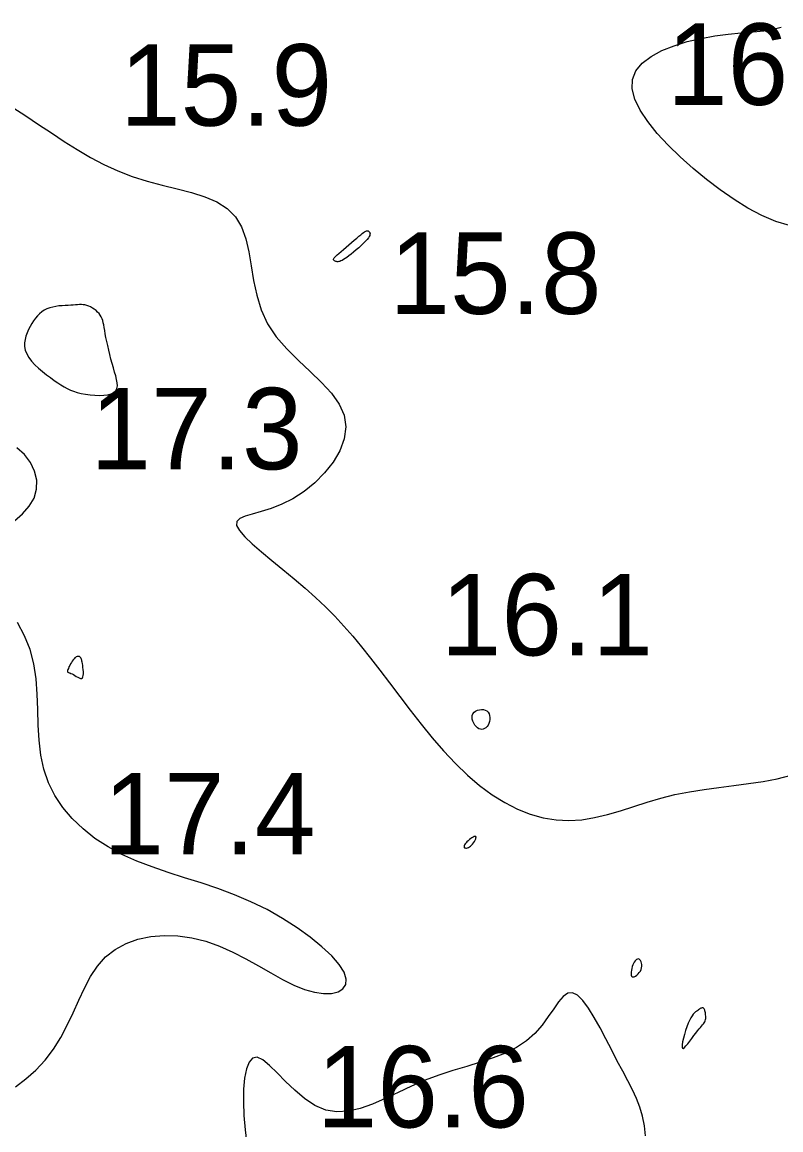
# Model space of a CAD drawing. Extents: x 3040093 to 3056816, y 408076 to 509144.
# Drawn here: x 3045179 to 3045225.6, y 433977.8 to 434045.8 of the extents above; entities that cross this region are included whole.
import ezdxf

# ---------------------------------------------------------------- set-up
doc = ezdxf.new("R2010")
doc.units = 0
doc.layers.add('V-CHAN-CONT-EL17', color=7, linetype='Continuous')
doc.layers.add('V-TOPO-SOUN-0610', color=7, linetype='Continuous')

msp = doc.modelspace()

# ---------------------------------------------------------------- linework, layer by layer
at = {"layer": 'V-CHAN-CONT-EL17'}
for points in [[(3045226.099, 434033.27), (3045225.265, 434033.529), (3045224.417, 434033.89), (3045223.562, 434034.339), (3045222.706, 434034.866), (3045221.855, 434035.456), (3045221.017, 434036.097), (3045220.197, 434036.777), (3045219.406, 434037.483), (3045218.662, 434038.204), (3045217.989, 434038.929), (3045217.409, 434039.648), (3045216.945, 434040.35), (3045216.618, 434041.023), (3045216.453, 434041.658), (3045216.471, 434042.243), (3045216.686, 434042.77), (3045217.079, 434043.238), (3045217.62, 434043.649), (3045218.279, 434044.005), (3045219.029, 434044.307), (3045219.84, 434044.557), (3045220.684, 434044.757), (3045221.531, 434044.909), (3045222.355, 434045.016), (3045223.139, 434045.093), (3045223.87, 434045.157), (3045224.533, 434045.226), (3045225.115, 434045.316), (3045225.602, 434045.444)], [(3045178.466, 434040.507), (3045179.256, 434039.998), (3045180.041, 434039.476), (3045180.824, 434038.952), (3045181.611, 434038.434), (3045182.407, 434037.932), (3045183.217, 434037.456), (3045184.047, 434037.016), (3045184.901, 434036.621), (3045185.785, 434036.281), (3045186.699, 434036), (3045187.624, 434035.759), (3045188.539, 434035.534), (3045189.418, 434035.302), (3045190.24, 434035.038), (3045190.981, 434034.718), (3045191.617, 434034.319), (3045192.126, 434033.815), (3045192.493, 434033.193), (3045192.749, 434032.466), (3045192.931, 434031.659), (3045193.078, 434030.795), (3045193.228, 434029.898), (3045193.42, 434028.993), (3045193.693, 434028.101), (3045194.085, 434027.248), (3045194.621, 434026.451), (3045195.267, 434025.704), (3045195.975, 434024.995), (3045196.699, 434024.314), (3045197.389, 434023.648), (3045197.999, 434022.986), (3045198.481, 434022.315), (3045198.787, 434021.626), (3045198.882, 434020.909), (3045198.782, 434020.18), (3045198.515, 434019.454), (3045198.108, 434018.75), (3045197.589, 434018.085), (3045196.988, 434017.477), (3045196.33, 434016.943), (3045195.646, 434016.502), (3045194.962, 434016.163), (3045194.302, 434015.911), (3045193.69, 434015.72), (3045193.151, 434015.568), (3045192.707, 434015.43), (3045192.383, 434015.283), (3045192.202, 434015.102), (3045192.188, 434014.865), (3045192.356, 434014.553), (3045192.685, 434014.17), (3045193.146, 434013.729), (3045193.71, 434013.239), (3045194.346, 434012.712), (3045195.025, 434012.159), (3045195.718, 434011.59), (3045196.396, 434011.016), (3045197.034, 434010.444), (3045197.635, 434009.872), (3045198.209, 434009.29), (3045198.765, 434008.692), (3045199.311, 434008.071), (3045199.856, 434007.418), (3045200.409, 434006.726), (3045200.98, 434005.988), (3045201.575, 434005.201), (3045202.194, 434004.376), (3045202.837, 434003.529), (3045203.502, 434002.678), (3045204.186, 434001.837), (3045204.89, 434001.023), (3045205.611, 434000.252), (3045206.348, 433999.54), (3045207.099, 433998.902), (3045207.862, 433998.341), (3045208.635, 433997.86), (3045209.417, 433997.463), (3045210.203, 433997.151), (3045210.994, 433996.927), (3045211.785, 433996.794), (3045212.576, 433996.754), (3045213.364, 433996.807), (3045214.153, 433996.937), (3045214.946, 433997.127), (3045215.745, 433997.36), (3045216.555, 433997.616), (3045217.378, 433997.877), (3045218.219, 433998.127), (3045219.08, 433998.347), (3045219.964, 433998.524), (3045220.864, 433998.666), (3045221.773, 433998.787), (3045222.684, 433998.9), (3045223.59, 433999.018), (3045224.483, 433999.155), (3045225.356, 433999.324), (3045226.202, 433999.538)], [(3045178.563, 434015.144), (3045179.046, 434015.587), (3045179.462, 434016.052), (3045179.764, 434016.55), (3045179.917, 434017.086), (3045179.921, 434017.644), (3045179.79, 434018.201), (3045179.535, 434018.734), (3045179.167, 434019.221), (3045178.698, 434019.638)], [(3045178.629, 433980.418), (3045179.252, 433980.9), (3045179.862, 433981.444), (3045180.439, 433982.049), (3045180.96, 433982.714), (3045181.409, 433983.432), (3045181.8, 433984.187), (3045182.156, 433984.959), (3045182.498, 433985.728), (3045182.846, 433986.475), (3045183.224, 433987.179), (3045183.651, 433987.822), (3045184.151, 433988.382), (3045184.737, 433988.845), (3045185.404, 433989.207), (3045186.136, 433989.47), (3045186.92, 433989.635), (3045187.742, 433989.704), (3045188.589, 433989.677), (3045189.446, 433989.557), (3045190.301, 433989.344), (3045191.141, 433989.043), (3045191.962, 433988.675), (3045192.761, 433988.264), (3045193.536, 433987.832), (3045194.285, 433987.405), (3045195.005, 433987.006), (3045195.693, 433986.659), (3045196.348, 433986.388), (3045196.964, 433986.212), (3045197.526, 433986.131), (3045198.016, 433986.143), (3045198.418, 433986.242), (3045198.713, 433986.425), (3045198.883, 433986.689), (3045198.912, 433987.028), (3045198.781, 433987.44), (3045198.48, 433987.918), (3045198.021, 433988.448), (3045197.424, 433989.013), (3045196.71, 433989.595), (3045195.897, 433990.179), (3045195.005, 433990.748), (3045194.054, 433991.285), (3045193.064, 433991.773), (3045192.053, 433992.201), (3045191.031, 433992.579), (3045190.006, 433992.922), (3045188.988, 433993.248), (3045187.985, 433993.57), (3045187.006, 433993.905), (3045186.059, 433994.268), (3045185.153, 433994.676), (3045184.297, 433995.14), (3045183.499, 433995.662), (3045182.766, 433996.24), (3045182.106, 433996.872), (3045181.527, 433997.556), (3045181.037, 433998.29), (3045180.643, 433999.074), (3045180.353, 433999.904), (3045180.169, 434000.777), (3045180.067, 434001.685), (3045180.018, 434002.616), (3045179.992, 434003.56), (3045179.959, 434004.506), (3045179.889, 434005.444), (3045179.753, 434006.363), (3045179.521, 434007.251), (3045179.176, 434008.101), (3045178.746, 434008.909)], [(3045217.264, 433977.395), (3045217.207, 433978.019), (3045217.093, 433978.601), (3045216.927, 433979.155), (3045216.716, 433979.695), (3045216.467, 433980.235), (3045216.184, 433980.788), (3045215.875, 433981.368), (3045215.545, 433981.99), (3045215.2, 433982.658), (3045214.845, 433983.349), (3045214.486, 433984.031), (3045214.127, 433984.672), (3045213.773, 433985.241), (3045213.429, 433985.704), (3045213.1, 433986.031), (3045212.79, 433986.189), (3045212.502, 433986.157), (3045212.225, 433985.96), (3045211.943, 433985.631), (3045211.642, 433985.206), (3045211.308, 433984.718), (3045210.927, 433984.202), (3045210.484, 433983.694), (3045209.965, 433983.226), (3045209.36, 433982.827), (3045208.678, 433982.487), (3045207.933, 433982.191), (3045207.139, 433981.924), (3045206.309, 433981.668), (3045205.458, 433981.408), (3045204.599, 433981.128), (3045203.746, 433980.811), (3045202.911, 433980.451), (3045202.097, 433980.067), (3045201.303, 433979.692), (3045200.53, 433979.355), (3045199.778, 433979.085), (3045199.048, 433978.913), (3045198.34, 433978.869), (3045197.654, 433978.983), (3045196.992, 433979.271), (3045196.358, 433979.695), (3045195.758, 433980.205), (3045195.197, 433980.747), (3045194.68, 433981.272), (3045194.214, 433981.728), (3045193.803, 433982.062), (3045193.454, 433982.224), (3045193.169, 433982.175), (3045192.948, 433981.929), (3045192.784, 433981.512), (3045192.676, 433980.95), (3045192.618, 433980.269), (3045192.606, 433979.497), (3045192.637, 433978.659), (3045192.707, 433977.781), (3045192.807, 433976.889)]]:
    msp.add_lwpolyline(points, dxfattribs=at)
for points in [[(3045198.597, 434031.677), (3045198.744, 434031.806), (3045198.904, 434031.945), (3045199.07, 434032.09), (3045199.238, 434032.234), (3045199.402, 434032.372), (3045199.554, 434032.5), (3045199.689, 434032.613), (3045199.803, 434032.705), (3045199.897, 434032.779), (3045199.973, 434032.837), (3045200.034, 434032.88), (3045200.083, 434032.911), (3045200.121, 434032.932), (3045200.152, 434032.945), (3045200.179, 434032.952), (3045200.202, 434032.955), (3045200.224, 434032.954), (3045200.244, 434032.95), (3045200.263, 434032.942), (3045200.281, 434032.93), (3045200.299, 434032.915), (3045200.316, 434032.896), (3045200.333, 434032.873), (3045200.351, 434032.846), (3045200.365, 434032.813), (3045200.373, 434032.774), (3045200.371, 434032.726), (3045200.356, 434032.668), (3045200.324, 434032.598), (3045200.271, 434032.516), (3045200.195, 434032.418), (3045200.093, 434032.305), (3045199.968, 434032.18), (3045199.828, 434032.047), (3045199.677, 434031.91), (3045199.52, 434031.774), (3045199.364, 434031.642), (3045199.213, 434031.52), (3045199.073, 434031.411), (3045198.948, 434031.319), (3045198.838, 434031.243), (3045198.742, 434031.182), (3045198.657, 434031.134), (3045198.582, 434031.099), (3045198.516, 434031.074), (3045198.457, 434031.058), (3045198.403, 434031.051), (3045198.353, 434031.05), (3045198.307, 434031.055), (3045198.266, 434031.065), (3045198.23, 434031.079), (3045198.199, 434031.097), (3045198.173, 434031.117), (3045198.154, 434031.139), (3045198.14, 434031.162), (3045198.134, 434031.185), (3045198.137, 434031.211), (3045198.151, 434031.242), (3045198.178, 434031.28), (3045198.221, 434031.329), (3045198.283, 434031.391), (3045198.364, 434031.468), (3045198.469, 434031.563)], [(3045184.777, 434023.135), (3045184.844, 434023.27), (3045184.87, 434023.431), (3045184.861, 434023.614), (3045184.826, 434023.818), (3045184.77, 434024.041), (3045184.701, 434024.281), (3045184.626, 434024.535), (3045184.551, 434024.802), (3045184.478, 434025.077), (3045184.408, 434025.355), (3045184.342, 434025.632), (3045184.279, 434025.903), (3045184.223, 434026.163), (3045184.172, 434026.407), (3045184.129, 434026.631), (3045184.094, 434026.832), (3045184.063, 434027.01), (3045184.035, 434027.169), (3045184.007, 434027.311), (3045183.974, 434027.439), (3045183.935, 434027.556), (3045183.887, 434027.665), (3045183.826, 434027.768), (3045183.75, 434027.867), (3045183.662, 434027.963), (3045183.563, 434028.052), (3045183.456, 434028.135), (3045183.343, 434028.21), (3045183.227, 434028.275), (3045183.111, 434028.328), (3045182.996, 434028.37), (3045182.885, 434028.398), (3045182.775, 434028.415), (3045182.665, 434028.421), (3045182.551, 434028.421), (3045182.431, 434028.414), (3045182.304, 434028.404), (3045182.165, 434028.393), (3045182.013, 434028.382), (3045181.846, 434028.372), (3045181.668, 434028.363), (3045181.481, 434028.351), (3045181.289, 434028.334), (3045181.096, 434028.308), (3045180.905, 434028.272), (3045180.721, 434028.223), (3045180.546, 434028.158), (3045180.384, 434028.075), (3045180.235, 434027.975), (3045180.096, 434027.858), (3045179.967, 434027.727), (3045179.847, 434027.582), (3045179.733, 434027.424), (3045179.626, 434027.255), (3045179.523, 434027.076), (3045179.424, 434026.888), (3045179.335, 434026.692), (3045179.26, 434026.489), (3045179.206, 434026.28), (3045179.178, 434026.065), (3045179.182, 434025.847), (3045179.223, 434025.625), (3045179.307, 434025.402), (3045179.438, 434025.177), (3045179.609, 434024.953), (3045179.812, 434024.733), (3045180.038, 434024.519), (3045180.278, 434024.313), (3045180.524, 434024.118), (3045180.768, 434023.936), (3045180.999, 434023.77), (3045181.213, 434023.62), (3045181.413, 434023.488), (3045181.605, 434023.37), (3045181.795, 434023.267), (3045181.988, 434023.177), (3045182.19, 434023.099), (3045182.408, 434023.031), (3045182.648, 434022.973), (3045182.912, 434022.924), (3045183.194, 434022.885), (3045183.482, 434022.86), (3045183.766, 434022.851), (3045184.037, 434022.86), (3045184.284, 434022.891), (3045184.495, 434022.945), (3045184.663, 434023.026)], [(3045181.816, 434005.911), (3045181.822, 434005.879), (3045181.841, 434005.858), (3045181.87, 434005.842), (3045181.911, 434005.828), (3045181.963, 434005.811), (3045182.024, 434005.788), (3045182.096, 434005.755), (3045182.176, 434005.709), (3045182.263, 434005.655), (3045182.353, 434005.599), (3045182.441, 434005.547), (3045182.526, 434005.505), (3045182.604, 434005.481), (3045182.67, 434005.479), (3045182.723, 434005.506), (3045182.759, 434005.567), (3045182.78, 434005.656), (3045182.788, 434005.766), (3045182.786, 434005.891), (3045182.777, 434006.022), (3045182.762, 434006.153), (3045182.745, 434006.276), (3045182.727, 434006.385), (3045182.711, 434006.474), (3045182.696, 434006.544), (3045182.684, 434006.598), (3045182.672, 434006.639), (3045182.662, 434006.669), (3045182.651, 434006.692), (3045182.642, 434006.71), (3045182.632, 434006.726), (3045182.621, 434006.742), (3045182.61, 434006.759), (3045182.597, 434006.775), (3045182.583, 434006.79), (3045182.566, 434006.804), (3045182.546, 434006.815), (3045182.524, 434006.824), (3045182.497, 434006.829), (3045182.467, 434006.83), (3045182.433, 434006.826), (3045182.395, 434006.815), (3045182.353, 434006.797), (3045182.309, 434006.769), (3045182.262, 434006.731), (3045182.212, 434006.681), (3045182.159, 434006.619), (3045182.105, 434006.543), (3045182.051, 434006.458), (3045181.998, 434006.366), (3045181.949, 434006.272), (3045181.904, 434006.18), (3045181.867, 434006.094), (3045181.839, 434006.018), (3045181.821, 434005.956)], [(3045206.878, 434002.521), (3045206.801, 434002.617), (3045206.735, 434002.727), (3045206.683, 434002.846), (3045206.649, 434002.968), (3045206.636, 434003.09), (3045206.647, 434003.205), (3045206.687, 434003.31), (3045206.756, 434003.399), (3045206.849, 434003.47), (3045206.961, 434003.524), (3045207.083, 434003.558), (3045207.209, 434003.572), (3045207.332, 434003.564), (3045207.446, 434003.534), (3045207.543, 434003.48), (3045207.619, 434003.403), (3045207.673, 434003.306), (3045207.706, 434003.195), (3045207.72, 434003.075), (3045207.717, 434002.951), (3045207.697, 434002.828), (3045207.662, 434002.712), (3045207.614, 434002.607), (3045207.554, 434002.519), (3045207.484, 434002.448), (3045207.405, 434002.396), (3045207.321, 434002.363), (3045207.232, 434002.35), (3045207.141, 434002.359), (3045207.051, 434002.39), (3045206.962, 434002.444)], [(3045206.202, 433995.07), (3045206.244, 433995.063), (3045206.294, 433995.066), (3045206.351, 433995.079), (3045206.412, 433995.102), (3045206.476, 433995.136), (3045206.542, 433995.182), (3045206.607, 433995.241), (3045206.67, 433995.311), (3045206.729, 433995.39), (3045206.782, 433995.472), (3045206.825, 433995.554), (3045206.856, 433995.629), (3045206.874, 433995.695), (3045206.876, 433995.745), (3045206.859, 433995.776), (3045206.823, 433995.784), (3045206.769, 433995.771), (3045206.703, 433995.741), (3045206.628, 433995.697), (3045206.549, 433995.643), (3045206.468, 433995.581), (3045206.391, 433995.516), (3045206.322, 433995.45), (3045206.263, 433995.387), (3045206.215, 433995.327), (3045206.179, 433995.272), (3045206.154, 433995.222), (3045206.141, 433995.178), (3045206.139, 433995.14), (3045206.149, 433995.109), (3045206.17, 433995.085)], [(3045217.034, 433987.72), (3045217.047, 433987.82), (3045217.044, 433987.916), (3045217.029, 433988.006), (3045217.003, 433988.086), (3045216.968, 433988.155), (3045216.926, 433988.208), (3045216.88, 433988.243), (3045216.831, 433988.259), (3045216.781, 433988.255), (3045216.73, 433988.234), (3045216.679, 433988.195), (3045216.63, 433988.14), (3045216.582, 433988.071), (3045216.537, 433987.988), (3045216.496, 433987.893), (3045216.46, 433987.787), (3045216.429, 433987.675), (3045216.407, 433987.563), (3045216.393, 433987.454), (3045216.391, 433987.356), (3045216.4, 433987.271), (3045216.424, 433987.207), (3045216.463, 433987.167), (3045216.519, 433987.155), (3045216.587, 433987.17), (3045216.663, 433987.208), (3045216.743, 433987.266), (3045216.821, 433987.339), (3045216.894, 433987.424), (3045216.957, 433987.519), (3045217.005, 433987.618)], [(3045219.809, 433984.098), (3045219.729, 433983.865), (3045219.657, 433983.625), (3045219.595, 433983.39), (3045219.548, 433983.174), (3045219.519, 433982.991), (3045219.514, 433982.854), (3045219.535, 433982.777), (3045219.586, 433982.768), (3045219.662, 433982.819), (3045219.758, 433982.919), (3045219.869, 433983.055), (3045219.989, 433983.215), (3045220.114, 433983.386), (3045220.238, 433983.557), (3045220.356, 433983.715), (3045220.463, 433983.85), (3045220.559, 433983.963), (3045220.644, 433984.059), (3045220.718, 433984.141), (3045220.781, 433984.212), (3045220.835, 433984.277), (3045220.879, 433984.339), (3045220.913, 433984.401), (3045220.938, 433984.468), (3045220.956, 433984.537), (3045220.966, 433984.609), (3045220.97, 433984.681), (3045220.969, 433984.753), (3045220.964, 433984.824), (3045220.956, 433984.892), (3045220.946, 433984.957), (3045220.935, 433985.016), (3045220.923, 433985.07), (3045220.91, 433985.118), (3045220.895, 433985.16), (3045220.878, 433985.195), (3045220.858, 433985.224), (3045220.836, 433985.244), (3045220.811, 433985.257), (3045220.783, 433985.262), (3045220.751, 433985.259), (3045220.715, 433985.249), (3045220.676, 433985.232), (3045220.633, 433985.209), (3045220.585, 433985.179), (3045220.533, 433985.145), (3045220.477, 433985.105), (3045220.416, 433985.061), (3045220.35, 433985.008), (3045220.281, 433984.943), (3045220.208, 433984.863), (3045220.132, 433984.763), (3045220.054, 433984.641), (3045219.973, 433984.491), (3045219.891, 433984.31)]]:
    msp.add_lwpolyline(points, close=True, dxfattribs=at)

# ---------------------------------------------------------------- texts
at = {"layer": 'V-TOPO-SOUN-0610'}
for s, p in [('16.8 ', (3045218.593, 434040.68)), ('15.9 ', (3045185.033, 434039.4)), ('15.8 ', (3045201.563, 434027.85)), ('17.3 ', (3045183.223, 434018.31)), ('16.1 ', (3045204.713, 434006.89)), ('17.4 ', (3045184.013, 433994.68)), ('16.6 ', (3045197.103, 433977.92))]:
    msp.add_text(s, height=5, dxfattribs=at).set_placement(p)

doc.saveas('drawing.dxf')
